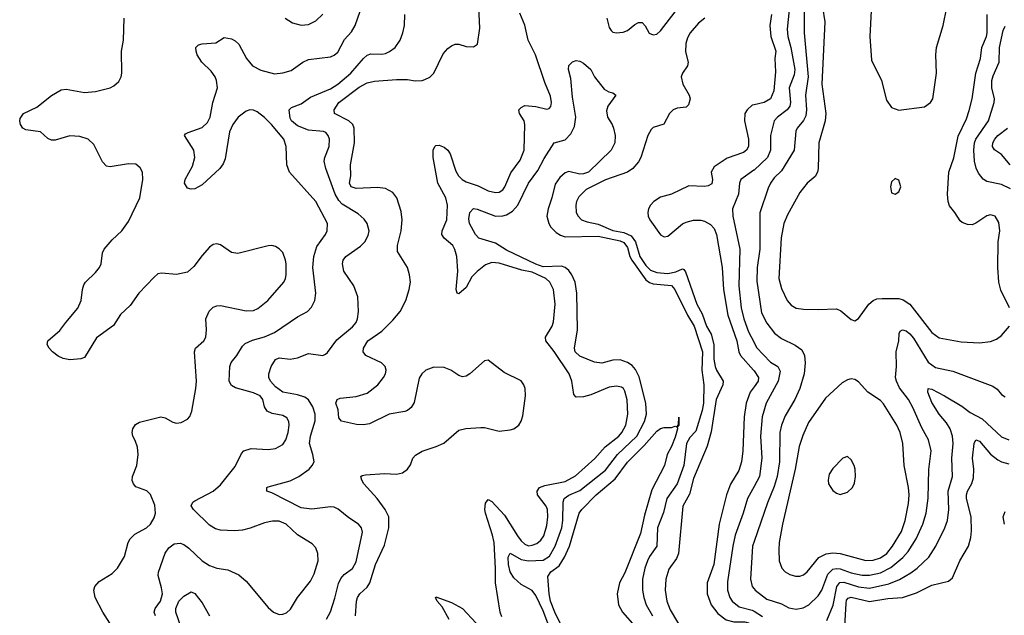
# Model space of a CAD drawing. Header units: inches. Extents: x 1649636 to 1815363, y 506543 to 641975.
# Tile 344 of 656: x 1715996 to 1721365, y 602333 to 605581. Entities that reach past the tile are written whole.
import ezdxf

# ---------------------------------------------------------------- set-up
doc = ezdxf.new("R2010")
doc.units = ezdxf.units.IN
doc.header["$MEASUREMENT"] = 0
doc.layers.add('B7610', color=7, linetype='Continuous')
doc.layers.add('B7620', color=7, linetype='Continuous')

msp = doc.modelspace()

# ---------------------------------------------------------------- linework, layer by layer
at = {"layer": 'B7610', "color": 5}
for points, elevation in [([(1717826.4, 602330), (1717831.6, 602410), (1717837.2, 602430), (1717850.8, 602449.2), (1717890, 602486.7), (1717904.4, 602510), (1717936.3, 602610), (1717984.3, 602715.7), (1718009.2, 602809.2), (1718009.1, 602870), (1717989.1, 602910), (1717944.5, 602970), (1717873.3, 603050), (1717860.9, 603070), (1717856.2, 603090), (1717864.2, 603095.8), (1717882, 603098), (1717985.4, 603105.5), (1718050, 603102.8), (1718082.7, 603110), (1718111.2, 603130), (1718127, 603153), (1718140.4, 603190), (1718154.1, 603205.9), (1718190, 603227.6), (1718267.3, 603252.7), (1718308.2, 603271.8), (1718390, 603342), (1718428.5, 603351.5), (1718510, 603357.7), (1718530, 603356.9), (1718610, 603336.9), (1718670, 603344.2), (1718690, 603350.3), (1718718, 603370), (1718730, 603390.7), (1718738.7, 603421.3), (1718753.8, 603530), (1718751.7, 603570), (1718744.5, 603590), (1718730, 603612), (1718636.8, 603656.8), (1718550, 603724.5), (1718530, 603720.9), (1718450, 603649.7), (1718430, 603637.7), (1718410, 603633.7), (1718390, 603639.7), (1718347.3, 603670), (1718310, 603684.1), (1718254.7, 603685.3), (1718210.5, 603670), (1718188.9, 603650), (1718174.8, 603625.2), (1718146.1, 603493.9), (1718130, 603466.3), (1718110.4, 603450), (1718095.6, 603444.4), (1718010, 603428.9), (1717902.8, 603377.2), (1717870, 603371.5), (1717833, 603373), (1717751.1, 603391.1), (1717736.9, 603410), (1717733.2, 603453.2), (1717720.5, 603490), (1717726.6, 603510), (1717743.3, 603516.7), (1717830, 603526), (1717890, 603544.5), (1717948.5, 603590), (1717980.3, 603630), (1717991.4, 603650), (1717993.8, 603670), (1717988.6, 603690), (1717968.3, 603710), (1717883.5, 603750), (1717869, 603770), (1717869.9, 603790), (1717894.3, 603830), (1717970, 603883.2), (1718030, 603942.3), (1718070.6, 603990), (1718101.6, 604050), (1718120.2, 604110), (1718126.3, 604150), (1718121.6, 604190), (1718109.9, 604230), (1718056.4, 604316.4), (1718056.7, 604350), (1718076.2, 604430), (1718081.4, 604490), (1718075.1, 604535.1), (1718051.8, 604610), (1718030, 604638), (1717990, 604660.4), (1717946.6, 604666.6), (1717830, 604659.9), (1717803.7, 604670), (1717795, 604690), (1717801.4, 604730), (1717799, 604790), (1717821.1, 604910), (1717820.1, 604990), (1717813.2, 605010), (1717790, 605030.4), (1717712.6, 605070), (1717709.8, 605090), (1717735.8, 605130), (1717847, 605213), (1717890, 605236.6), (1717930, 605246.7), (1718050, 605255.8), (1718110, 605254.4), (1718152.7, 605247.3), (1718190, 605248.8), (1718205.9, 605254.1), (1718231.9, 605268.1), (1718253.6, 605290), (1718305, 605395), (1718330, 605423.8), (1718350, 605438), (1718370, 605448), (1718390, 605448.2), (1718430, 605435.8), (1718470, 605432.7), (1718492.3, 605447.7), (1718505.8, 605534.2), (1718496.8, 605690)], 720), ([(1716735.8, 602330), (1716728.9, 602350), (1716734, 602370), (1716763.9, 602410), (1716774, 602450), (1716770, 602482.7), (1716750.8, 602549.2), (1716752.2, 602567.8), (1716790, 602672.2), (1716810, 602700.8), (1716838.3, 602721.7), (1716870, 602726.4), (1716890, 602719.2), (1716918.9, 602698.9), (1716990, 602628.9), (1717030, 602604.2), (1717070, 602590.4), (1717130, 602581.3), (1717190, 602553.7), (1717230, 602518), (1717350, 602375.8), (1717379.1, 602350), (1717410, 602337), (1717430, 602338.3), (1717450, 602346.5), (1717473.4, 602366.6), (1717510.8, 602430), (1717581.3, 602518.7), (1717601.3, 602558.7), (1717623.5, 602630), (1717621, 602670), (1717610, 602700.9), (1717590, 602723), (1717510, 602770.9), (1717449.7, 602830), (1717410, 602845.8), (1717373.7, 602846.3), (1717330, 602836.8), (1717251.9, 602808.1), (1717210, 602797.8), (1717166.5, 602793.5), (1717090, 602796.1), (1717063.9, 602803.9), (1717030, 602823.8), (1716942.7, 602910), (1716931, 602930), (1716940.4, 602950), (1716950, 602957.2), (1717050.6, 603009.4), (1717090, 603044.9), (1717170, 603144.4), (1717205.2, 603214.8), (1717218, 603230), (1717258.2, 603241.8), (1717350, 603237.5), (1717390, 603241.9), (1717430, 603265), (1717447.7, 603290), (1717459.9, 603330), (1717465.2, 603370), (1717463.4, 603390), (1717452.9, 603410), (1717430, 603422), (1717373.4, 603433.4), (1717346.1, 603446.1), (1717331.6, 603470), (1717321.8, 603510), (1717307.3, 603530), (1717270, 603546.5), (1717172.5, 603572.5), (1717150, 603585.7), (1717138, 603610), (1717142.6, 603690), (1717149.3, 603710.7), (1717179.8, 603750), (1717210, 603800.3), (1717225.8, 603814.2), (1717266.2, 603833.8), (1717330, 603850.7), (1717385.5, 603874.5), (1717510, 603961.3), (1717566, 603990), (1717587.5, 604012.5), (1717604.5, 604050), (1717610.8, 604089.2), (1717594.7, 604230), (1717600.2, 604290), (1717616.7, 604343.3), (1717664, 604410), (1717673.2, 604430), (1717673.8, 604470), (1717609.9, 604589.9), (1717466.6, 604750), (1717452.4, 604790), (1717449.8, 604890), (1717436.1, 604930), (1717368.6, 605010), (1717330, 605047.2), (1717290, 605077.7), (1717270, 605086.9), (1717250, 605089.7), (1717230, 605083), (1717187.6, 605050), (1717157.7, 605010), (1717139.1, 604970), (1717116.9, 604823.1), (1717105.9, 604794.1), (1717087.7, 604770), (1716990, 604680.9), (1716950, 604659), (1716930, 604657.2), (1716910, 604662), (1716895.1, 604690), (1716898.4, 604710), (1716937.3, 604782.7), (1716951, 604830), (1716945.7, 604870), (1716894.5, 604950), (1716900.8, 604959.2), (1716913.9, 604966.1), (1716990, 604993.4), (1717020.4, 605019.6), (1717035.2, 605050), (1717049.2, 605130), (1717074.6, 605210), (1717069.8, 605250), (1717061.2, 605270), (1717039.8, 605299.8), (1716988.7, 605348.7), (1716964.5, 605390), (1716957.6, 605410), (1716956.9, 605430), (1716970, 605443.1), (1716990.3, 605450.3), (1717064.5, 605455.5), (1717110, 605484), (1717150, 605476.4), (1717170, 605466.4), (1717190, 605448), (1717232, 605370), (1717264.9, 605330), (1717310, 605305.8), (1717385.8, 605285.8), (1717430, 605291.1), (1717476, 605304), (1717539.6, 605350), (1717570, 605364.7), (1717690, 605377.8), (1717710, 605387.2), (1717730, 605404.4), (1717766.6, 605473.4), (1717804.6, 605515.4), (1717826, 605550), (1717853.2, 605626.8)], 760), ([(1719197.5, 605590), (1719210, 605538), (1719221.5, 605521.5), (1719230, 605513.4), (1719250, 605510.3), (1719286.6, 605513.4), (1719310, 605522), (1719350, 605554.9), (1719370, 605564.9), (1719390, 605565.5), (1719407.3, 605547.3), (1719427.6, 605507.6), (1719450, 605498.3), (1719470, 605502.8), (1719490, 605521.1), (1719570, 605624.2)], 680), ([(1716499.3, 602270), (1716450, 602349.4), (1716407.2, 602430), (1716400.8, 602470), (1716406.4, 602490), (1716430, 602516.9), (1716499.6, 602560.4), (1716529.6, 602590), (1716567.3, 602652.7), (1716587.1, 602730), (1716598.9, 602750), (1716624.4, 602775.6), (1716687.6, 602810), (1716709.7, 602830), (1716730, 602864.9), (1716735.6, 602890), (1716732.9, 602932.9), (1716710, 602992.3), (1716690, 603012), (1716630, 603033.2), (1716616, 603050), (1716610, 603068), (1716611.6, 603090), (1716634.3, 603150), (1716642, 603210), (1716637.6, 603250), (1716626.2, 603286.2), (1716612.7, 603310), (1716609.3, 603330), (1716613.2, 603350), (1716627.5, 603372.5), (1716650, 603386.8), (1716765.6, 603414.4), (1716790, 603410.4), (1716830, 603386.8), (1716850, 603380.7), (1716875.9, 603384.1), (1716910, 603402.8), (1716922.7, 603417.3), (1716934.9, 603445.1), (1716957.2, 603570), (1716960.3, 603610), (1716949.6, 603770.4), (1716955.1, 603790), (1716999.5, 603830), (1717011.3, 603850), (1717014.3, 603890), (1717011.2, 603950), (1717028.6, 603991.4), (1717050, 604012.7), (1717070, 604020.3), (1717090, 604021.7), (1717230, 603993), (1717270, 603995.2), (1717294.1, 604005.9), (1717348.6, 604050), (1717435.6, 604150), (1717446, 604170), (1717449.7, 604190), (1717448, 604250), (1717446, 604270), (1717431.2, 604311.2), (1717411.5, 604331.5), (1717390, 604344.5), (1717370, 604349.5), (1717350, 604347.6), (1717185.4, 604305.4), (1717150, 604311.6), (1717090, 604352.7), (1717070, 604359.3), (1717050, 604355.1), (1717030, 604340.9), (1716990, 604295.1), (1716945.7, 604234.3), (1716910, 604204.7), (1716850, 604191.3), (1716770, 604198), (1716750, 604194.5), (1716730, 604177), (1716646, 604090), (1716597.6, 604022.4), (1716546.2, 603973.8), (1716506.8, 603913.2), (1716414, 603846), (1716350, 603739.3), (1716330, 603732.3), (1716270, 603726), (1716233.8, 603733.8), (1716205.8, 603745.8), (1716174, 603770), (1716157.2, 603790), (1716145.2, 603810), (1716149, 603830), (1716214.9, 603885.1), (1716246.6, 603930), (1716312.9, 604007.1), (1716330.9, 604049.1), (1716337.6, 604110), (1716344.9, 604135.1), (1716354.3, 604150), (1716410, 604202.3), (1716431.8, 604230), (1716439.8, 604250), (1716447.4, 604310), (1716456.8, 604330), (1716499.5, 604380.5), (1716553.7, 604430), (1716590, 604480.5), (1716651.5, 604610), (1716667, 604710), (1716666, 604750), (1716653.6, 604773.6), (1716630, 604792.3), (1716590, 604794.5), (1716490, 604778), (1716470, 604782.7), (1716446.5, 604806.5), (1716400.1, 604900.1), (1716369.6, 604929.6), (1716323.3, 604943.3), (1716270, 604947.6), (1716190, 604924.5), (1716170, 604923.7), (1716150, 604933.2), (1716109.6, 604969.6), (1716030, 604980.4), (1716013.6, 604990), (1716001, 605010), (1715995.8, 605030), (1715998, 605042), (1716017.2, 605070), (1716090, 605104.6), (1716170, 605168.4), (1716222.3, 605197.7), (1716250, 605201.3), (1716350, 605184.9), (1716409.7, 605190.3), (1716489, 605210), (1716510, 605220.5), (1716535.6, 605244.4), (1716549.6, 605270), (1716553, 605290), (1716551, 605409), (1716562, 605470), (1716566.3, 605590)], 780), ([(1717668.5, 602311.5), (1717690, 602352), (1717714.5, 602425.5), (1717734.1, 602505.9), (1717746.2, 602533.8), (1717765.1, 602554.9), (1717810, 602587.5), (1717830, 602624.2), (1717865.5, 602785.5), (1717859.2, 602810), (1717843.6, 602830), (1717790, 602864.7), (1717731.7, 602911.7), (1717710, 602921.7), (1717690, 602924.2), (1717588.2, 602911.8), (1717530, 602919.3), (1717370, 603000.4), (1717342.7, 603010), (1717342.7, 603030), (1717350, 603033.7), (1717470, 603066.8), (1717518, 603090), (1717574.7, 603130), (1717591.5, 603150), (1717600.7, 603170), (1717595.1, 603210), (1717576.5, 603270), (1717581.8, 603310), (1717607.5, 603392.5), (1717606.5, 603430), (1717594.2, 603470), (1717570, 603507.9), (1717550, 603521.9), (1717510, 603535), (1717430, 603550.5), (1717390, 603579.5), (1717363.2, 603610), (1717353.6, 603630), (1717354.4, 603650), (1717367.5, 603690), (1717390, 603727.6), (1717410, 603737.2), (1717470, 603729.4), (1717510, 603736.3), (1717570, 603759.7), (1717649.7, 603750.3), (1717663.5, 603756.5), (1717674.5, 603765.5), (1717724.6, 603835.4), (1717810, 603906.7), (1717829.8, 603930), (1717837.4, 603950), (1717843.5, 603990), (1717840.3, 604070), (1717818, 604130), (1717764.2, 604210), (1717755.6, 604250), (1717759.8, 604270), (1717774.3, 604290), (1717853.7, 604346.3), (1717878.5, 604370), (1717896.2, 604403.8), (1717901.4, 604430), (1717890.9, 604470), (1717874, 604494), (1717841.9, 604521.9), (1717755, 604575), (1717735.7, 604595.7), (1717716.2, 604630), (1717665.8, 604770), (1717656.8, 604810), (1717659.8, 604830), (1717683.1, 604890), (1717684.4, 604930), (1717678, 604950), (1717665.4, 604965.4), (1717652.1, 604972.1), (1717570, 604978.6), (1717510, 605002.6), (1717478, 605030), (1717470, 605044.7), (1717465.7, 605090), (1717478.2, 605101.8), (1717530, 605122.8), (1717582.2, 605157.8), (1717690, 605204.7), (1717730, 605228.9), (1717801.3, 605290), (1717869.9, 605370.1), (1717890, 605387.3), (1717910, 605395.6), (1717970, 605392.9), (1717990, 605396.5), (1718012.9, 605407.1), (1718043.5, 605430), (1718070.9, 605470), (1718084.5, 605510), (1718094, 605550), (1718095.5, 605610)], 740), ([(1717443.7, 605590), (1717483.5, 605563.5), (1717530, 605551.1), (1717570, 605555.4), (1717610, 605575.5), (1717648.1, 605611.9)], 780), ([(1718625.2, 602325.2), (1718615.4, 602350), (1718590.5, 602510), (1718591.2, 602588.8), (1718582.2, 602730), (1718574.5, 602770), (1718535.6, 602890), (1718532.7, 602910), (1718536.5, 602943.5), (1718550, 602964.6), (1718570, 602953.8), (1718639.5, 602879.5), (1718710, 602766.8), (1718730, 602739), (1718750, 602720.4), (1718770, 602712.4), (1718790, 602714.3), (1718815.2, 602724.8), (1718838.1, 602741.9), (1718853.3, 602766.7), (1718870, 602821.6), (1718876.3, 602870), (1718873.2, 602910), (1718867.3, 602927.3), (1718820.3, 602990), (1718817.4, 603010), (1718829.7, 603030), (1718859, 603041), (1718970, 603062.5), (1719027.4, 603092.6), (1719132.8, 603187.2), (1719188.5, 603251.5), (1719262.4, 603310), (1719279.9, 603330), (1719300.4, 603370), (1719312.6, 603430), (1719307.5, 603507.5), (1719295.9, 603555.9), (1719289, 603569), (1719276.8, 603576.8), (1719250, 603583.1), (1719210, 603576.5), (1719110, 603535.2), (1719070, 603524.5), (1719030, 603523.1), (1719017.1, 603537.1), (1719006.7, 603610), (1718992.8, 603650), (1718910, 603771.9), (1718864.2, 603830), (1718862.4, 603850), (1718898.5, 603910), (1718907.1, 603932.9), (1718916.6, 604030), (1718906.4, 604110), (1718886.6, 604150), (1718865.3, 604170), (1718790, 604203.4), (1718734.2, 604214.2), (1718610, 604252.6), (1718570, 604257.5), (1718535.2, 604244.8), (1718490, 604208.3), (1718461.3, 604178.7), (1718430, 604120.7), (1718390, 604085.4), (1718380.9, 604090), (1718375.8, 604110), (1718384.7, 604210), (1718379, 604290), (1718368.5, 604328.5), (1718357, 604350), (1718309.8, 604390), (1718297.8, 604410), (1718299.9, 604430), (1718324.8, 604490), (1718329.4, 604570), (1718319.4, 604610), (1718275.6, 604690), (1718250.9, 604830), (1718251, 604869), (1718259.3, 604890), (1718265.1, 604894.9), (1718284.1, 604895.9), (1718310, 604885.5), (1718330, 604870.1), (1718342.9, 604850), (1718374.2, 604754.2), (1718388.8, 604728.8), (1718409.4, 604709.4), (1718430, 604697.5), (1718495, 604675), (1718550, 604647.3), (1718590, 604638.4), (1718610, 604641), (1718630, 604653.8), (1718641, 604670), (1718673.3, 604746.7), (1718725.3, 604814.7), (1718747.5, 604870), (1718749.9, 605010), (1718746.6, 605030), (1718720.8, 605070), (1718717.8, 605090), (1718730, 605102.8), (1718750, 605112.6), (1718810, 605107.6), (1718870, 605092.6), (1718882.9, 605097.1), (1718892.6, 605107.4), (1718895.6, 605130), (1718890, 605164.5), (1718859, 605239), (1718807.7, 605390), (1718768.3, 605470), (1718750.9, 605550.9), (1718723.5, 605616.5)], 680), ([(1719732.4, 605590), (1719697.6, 605562.4), (1719651.4, 605510), (1719637.6, 605482.4), (1719629.1, 605450.9), (1719625.8, 605405.8), (1719641.8, 605350), (1719636.9, 605330), (1719609.2, 605290), (1719602.8, 605270), (1719612.1, 605230), (1719646.8, 605170), (1719651.5, 605150), (1719643.5, 605116.5), (1719630, 605103.5), (1719581.7, 605098.3), (1719559.3, 605090), (1719539.6, 605070), (1719508, 605012), (1719450, 604992.4), (1719438.6, 604981.4), (1719420.7, 604950), (1719383, 604830), (1719370, 604805.6), (1719339.7, 604770), (1719310, 604749.3), (1719190, 604707.6), (1719084.7, 604655.3), (1719044.6, 604615.4), (1719031.9, 604590), (1719027.8, 604570), (1719031, 604530), (1719040.7, 604510), (1719059.6, 604490), (1719090, 604479), (1719150, 604466.7), (1719230, 604430.6), (1719290, 604420.2), (1719330, 604401.7), (1719353.7, 604370), (1719377.8, 604290), (1719410, 604240.6), (1719434.8, 604214.8), (1719470, 604202.5), (1719530, 604197.1), (1719574.4, 604205.6), (1719610, 604223), (1719618.1, 604218.1), (1719626.6, 604206.6), (1719687.9, 604030), (1719716.9, 603976.9), (1719741.2, 603910), (1719766.8, 603866.8), (1719780.2, 603810), (1719781.1, 603730), (1719787.3, 603690), (1719794.7, 603670), (1719831, 603610), (1719830.1, 603590), (1719794.1, 603510), (1719766.3, 603333.7), (1719744, 603256), (1719670, 603079.3), (1719647.5, 602992.5), (1719612.5, 602927.5), (1719588.3, 602670), (1719577.3, 602642.7), (1719536.4, 602583.6), (1719519.8, 602530), (1719515.1, 602470), (1719524.6, 602410), (1719543, 602363), (1719617.7, 602237.7)], 680), ([(1718875.8, 602290), (1718850, 602357), (1718810, 602440.7), (1718790, 602467.3), (1718730, 602500.6), (1718690, 602536.5), (1718670.4, 602570), (1718660.7, 602610), (1718659.6, 602650), (1718670, 602671.1), (1718730, 602637.7), (1718770, 602630.1), (1718850, 602634.1), (1718885.1, 602654.9), (1718916.3, 602710), (1718951.8, 602810), (1718957.1, 602850), (1718958.6, 602950), (1718964.9, 602970), (1718990, 602988.2), (1719050, 603013.3), (1719190, 603124.8), (1719255.1, 603210), (1719361.3, 603310), (1719402, 603390), (1719413.1, 603430), (1719409.4, 603490), (1719373.3, 603633.3), (1719353.8, 603673.8), (1719334.9, 603694.9), (1719310, 603711.2), (1719270, 603726.3), (1719230, 603724.5), (1719170, 603707.4), (1719130, 603713.3), (1719050, 603745.2), (1719024, 603770), (1719022, 603790), (1719037.8, 603890), (1719034.6, 604090), (1719024.9, 604150), (1719006.6, 604190), (1718990, 604213.2), (1718970.3, 604230.3), (1718950, 604237.4), (1718850, 604234), (1718810, 604247.3), (1718650, 604324.9), (1718590, 604362.2), (1718499.3, 604390), (1718481.6, 604410), (1718448.9, 604470), (1718445.2, 604494.8), (1718449.8, 604530), (1718470, 604550.5), (1718490, 604547), (1718590.1, 604510.1), (1718630, 604510.8), (1718650, 604516.1), (1718683.8, 604536.2), (1718711.3, 604568.7), (1718770, 604690.2), (1718822, 604758), (1718856.1, 604823.9), (1718909.9, 604910.1), (1718970, 604926.4), (1719002, 604958), (1719021.9, 604998.1), (1719029.2, 605050), (1719010, 605158), (1719001.2, 605261.2), (1718987.6, 605310), (1718990, 605331), (1719009.6, 605350.4), (1719030, 605358.8), (1719050, 605354.8), (1719070, 605344), (1719110.7, 605310), (1719130.7, 605270), (1719182.9, 605202.9), (1719208.1, 605188.1), (1719230, 605182.8), (1719246, 605170), (1719203, 605110), (1719195.6, 605084.4), (1719201.3, 605050), (1719226.7, 605010), (1719234.3, 604990), (1719242, 604950), (1719240.2, 604910), (1719220.9, 604870), (1719096.8, 604750), (1719070, 604739.9), (1719050, 604738.1), (1718990, 604753.6), (1718970, 604746.6), (1718940.4, 604719.6), (1718916.4, 604683.6), (1718898.1, 604610), (1718877.3, 604550), (1718871, 604510), (1718880.7, 604470), (1718892.2, 604450), (1718920.9, 604420.9), (1718945.4, 604405.4), (1718970, 604397.5), (1719150, 604399.9), (1719270, 604374.5), (1719290, 604366), (1719310, 604338.3), (1719323.3, 604290), (1719333.3, 604270), (1719410, 604162.8), (1719430, 604147.5), (1719450, 604140.1), (1719550, 604130.6), (1719567.8, 604110), (1719637.4, 603970), (1719673.3, 603910), (1719719.5, 603770), (1719715.9, 603670), (1719725.9, 603590), (1719724.3, 603490), (1719717, 603450), (1719682.8, 603337.2), (1719650, 603302.4), (1719632, 603270), (1719618.1, 603150), (1719581.8, 603050), (1719525.2, 602970), (1719505.8, 602894.2), (1719474.6, 602810), (1719470.1, 602710), (1719430, 602653.1), (1719418.8, 602630), (1719404.7, 602590), (1719392.6, 602530), (1719392.1, 602470), (1719398.8, 602430), (1719412.7, 602390), (1719446.4, 602330)], 660), ([(1720000, 605117.3), (1719990, 605115), (1719962.4, 605090), (1719950.2, 605070), (1719947.7, 605030), (1719969.5, 604930), (1719970.6, 604889.4), (1719958.8, 604870), (1719942.7, 604857.3), (1719854.4, 604825.6), (1719782, 604778), (1719766.2, 604750), (1719773.4, 604710), (1719770, 604686.4), (1719750, 604675.4), (1719730, 604671.8), (1719644.5, 604675.5), (1719550.1, 604629.9), (1719490, 604612.6), (1719453.6, 604590), (1719435.9, 604570), (1719425.2, 604550), (1719421, 604530), (1719423, 604510), (1719431.9, 604490), (1719490, 604407.2), (1719510, 604396.8), (1719530, 604401.3), (1719610, 604467.8), (1719630, 604477.4), (1719670, 604486.9), (1719710, 604487.2), (1719730, 604482.8), (1719763.6, 604463.6), (1719781.9, 604441.9), (1719795.1, 604410), (1719826.9, 604230), (1719833, 604110), (1719857.1, 603970), (1719906, 603830), (1719918.1, 603770), (1719926.6, 603750), (1719997.5, 603670), (1720000, 603666.3)], 720), ([(1720000, 604760.9), (1719999.5, 604760.5), (1719928.3, 604710), (1719921.7, 604690), (1719915.7, 604630), (1719883.2, 604550), (1719883.7, 604510), (1719922.5, 604330), (1719918.1, 604130), (1719930.1, 604010.1), (1719945.3, 603950), (1719970, 603879.1), (1720000, 603821.3)], 740), ([(1720000, 603578.7), (1719979.1, 603550), (1719957.2, 603490), (1719945.5, 603414.5), (1719939.1, 603230), (1719931.7, 603170), (1719916.8, 603123.2), (1719872.3, 603047.7), (1719849.6, 602990.4), (1719810.5, 602829.5), (1719781.2, 602610), (1719745.1, 602510), (1719745.1, 602450), (1719767.2, 602390), (1719801.9, 602341.9), (1719848.1, 602308.1), (1719890, 602296.7), (1719950, 602296.2), (1719970, 602290.8), (1720000, 602272.3)], 720), ([(1719002.5, 602170), (1718914.3, 602350), (1718890.3, 602410), (1718882.5, 602450), (1718876.2, 602543.8), (1718893, 602570), (1718936.7, 602603.3), (1718967, 602650), (1718993.5, 602710), (1719046.5, 602890), (1719060.6, 602910), (1719139, 602990), (1719242.9, 603077.1), (1719310, 603167.6), (1719401.9, 603258.1), (1719470, 603337.7), (1719490, 603351.5), (1719510, 603357), (1719550, 603357.1), (1719570, 603364.9), (1719579, 603361), (1719588.9, 603371.1), (1719590, 603414), (1719590.3, 603370), (1719580.7, 603359.3), (1719583, 603350), (1719570, 603303.5), (1719550, 603253.5), (1719525.7, 603210), (1719511.8, 603150), (1719443.5, 603016.5), (1719402.1, 602877.9), (1719381.6, 602778.4), (1719295.2, 602564.8), (1719266.8, 602510), (1719253.2, 602450), (1719261.6, 602390), (1719282.8, 602350), (1719417.3, 602197.3)], 640), ([(1720000, 603036), (1719963.9, 602970), (1719940.4, 602890), (1719897.3, 602770), (1719883.9, 602710), (1719854.8, 602514.8), (1719855.4, 602470), (1719868.9, 602430), (1719881.6, 602410), (1719919.7, 602379.7), (1719990, 602360.7), (1720000, 602354.7)], 740), ([(1720000, 602734.9), (1719991.3, 602710), (1719980.9, 602530), (1719989.3, 602490), (1720000, 602477.4)], 760), ([(1716888.9, 602230), (1716848.1, 602350), (1716847.3, 602370), (1716864.2, 602410), (1716890, 602436.2), (1716930, 602460.9), (1716950, 602451.4), (1716990, 602400.3), (1717030.1, 602330.1)], 740), ([(1718338.1, 602310), (1718298.8, 602378.8), (1718272, 602410), (1718263.7, 602430), (1718265.8, 602434.2), (1718350, 602402.6), (1718410, 602370.2), (1718485.7, 602290)], 680)]:
    msp.add_lwpolyline(points, dxfattribs=dict(at, elevation=elevation))
at = {"layer": 'B7620', "color": 5}
for points, elevation in [([(1720197.6, 605690), (1720181.4, 605530), (1720183.7, 605490), (1720200.7, 605430), (1720223.4, 605310), (1720219.4, 605280.6), (1720192.6, 605210), (1720198.7, 605130), (1720195.2, 605110), (1720180.5, 605090), (1720127.6, 605050), (1720110.1, 605029.9), (1720089.4, 604950), (1720089.1, 604870), (1720073.9, 604830), (1720000, 604760.9)], 740), ([(1720273.9, 605630), (1720274.2, 605510), (1720295.4, 605270), (1720281, 605170), (1720286, 605090), (1720283.3, 605056.7), (1720270, 605030.8), (1720235, 604990), (1720227.6, 604972.4), (1720219.8, 604870), (1720150, 604756.8), (1720110, 604718.4), (1720090, 604689.7), (1720076.9, 604663.1), (1720031.4, 604528.6), (1720031.7, 604330), (1720018, 604230), (1720015, 604155), (1720041.7, 603981.7), (1720070, 603926), (1720111.2, 603871.2), (1720150, 603842.9), (1720225.2, 603805.2), (1720260.2, 603780.2), (1720276.2, 603750), (1720279.7, 603710), (1720273.8, 603650), (1720249.4, 603570), (1720223, 603510), (1720170, 603419.7), (1720149.5, 603370), (1720140.4, 603330), (1720139.9, 603170), (1720125.6, 603090), (1720110, 603036), (1720073.5, 602946.5), (1720000, 602734.9)], 760), ([(1720374, 605650), (1720385.7, 605570), (1720370.6, 605230), (1720391.3, 605070), (1720388.4, 605030), (1720353.7, 604910), (1720350.2, 604770), (1720345.8, 604750), (1720333.4, 604726.6), (1720290, 604689.6), (1720250, 604638.7), (1720183.2, 604516.8), (1720163, 604470), (1720147.8, 604392.2), (1720135.5, 604170), (1720150, 604114.9), (1720181.2, 604050), (1720203.4, 604023.4), (1720230, 604008.4), (1720270, 604001.5), (1720350, 603999.6), (1720450, 604004.2), (1720473.9, 603993.9), (1720530, 603946.8), (1720550, 603938.8), (1720570, 603950.8), (1720626, 604030), (1720649.8, 604050.2), (1720670, 604058), (1720698.7, 604061.3), (1720790, 604059.8), (1720813.9, 604053.9), (1720849, 604029), (1720970, 603875.4), (1721010, 603846.5), (1721130, 603824.1), (1721230, 603819.3), (1721290, 603825.4), (1721322, 603838), (1721350, 603858.5), (1721393, 603910)], 780), ([(1720639.3, 605630), (1720631, 605490), (1720640.2, 605360.2), (1720695.8, 605250), (1720723, 605143), (1720750, 605103), (1720790, 605088.4), (1720930, 605106.3), (1720962.4, 605130), (1720975.8, 605150), (1720995, 605290), (1720990.6, 605390), (1720995.7, 605430), (1721030.9, 605549.1), (1721051.8, 605648.2)], 820), ([(1720095.5, 605610), (1720085.8, 605550), (1720092.4, 605490), (1720119.6, 605410), (1720113.9, 605370), (1720116.8, 605296.8), (1720107.4, 605192.6), (1720090, 605149.1), (1720055.3, 605130), (1720000, 605117.3)], 720), ([(1721393.1, 604010), (1721346.1, 604106.1), (1721335.3, 604150), (1721329, 604230), (1721331, 604370), (1721339.7, 604430), (1721335.1, 604475.1), (1721315.1, 604510), (1721290, 604516.9), (1721270, 604511.5), (1721210, 604471.3), (1721190, 604463), (1721164.6, 604464.6), (1721134.9, 604474.9), (1721124.1, 604484.1), (1721095.1, 604530), (1721065.6, 604565.6), (1721058.2, 604590), (1721055.9, 604630), (1721062.2, 604750), (1721090, 604828), (1721113.6, 604946.4), (1721158.8, 605041.2), (1721173.7, 605086.3), (1721189.4, 605150), (1721210.4, 605290), (1721234.4, 605370), (1721243.2, 605430), (1721267.5, 605490), (1721271.2, 605510), (1721270.8, 605610)], 780), ([(1721398.7, 604658.7), (1721350, 604682.2), (1721270, 604699.5), (1721250, 604710.8), (1721224.6, 604744.6), (1721211.3, 604771.4), (1721202.5, 604810), (1721199, 604870), (1721201.6, 604910), (1721208.8, 604930), (1721278.1, 605030), (1721309.2, 605130), (1721311, 605150), (1721297.6, 605210), (1721297.7, 605250), (1721304.4, 605275.6), (1721337.1, 605350), (1721338.1, 605430), (1721358.1, 605521.9), (1721370, 605546)], 760), ([(1721397.6, 604790), (1721350, 604845.6), (1721310.5, 604870.5), (1721300.9, 604890), (1721301.6, 604910), (1721312.4, 604930), (1721330, 604950.1), (1721382.6, 604990)], 740), ([(1720000, 602477.4), (1720006.3, 602470), (1720070, 602421.3), (1720150, 602394.8), (1720190, 602373.2), (1720230, 602366.3), (1720267.2, 602372.8), (1720299.1, 602390), (1720350, 602439.3), (1720370.3, 602469.7), (1720403.2, 602556.8), (1720430, 602583.7), (1720450, 602587.9), (1720470, 602585.4), (1720530, 602564.8), (1720590, 602551.8), (1720630, 602551.1), (1720690, 602565.1), (1720746.2, 602593.8), (1720812.3, 602647.7), (1720839.9, 602680.1), (1720883.8, 602750), (1720920.7, 602830), (1720938.5, 602890), (1720948.9, 602971.1), (1720952.4, 603127.6), (1720966, 603230), (1720952.3, 603290), (1720915.6, 603355.6), (1720866.4, 603466.4), (1720842, 603510), (1720792.9, 603572.9), (1720776.3, 603610), (1720771.7, 603630), (1720777.8, 603690), (1720775.3, 603770), (1720789.8, 603830), (1720790.9, 603869.1), (1720797.7, 603882.3), (1720810, 603890.2), (1720830, 603883.5), (1720850, 603868.4), (1720870, 603844.1), (1720950, 603713.7), (1720990, 603683.5), (1721083.9, 603663.9), (1721301.6, 603581.6), (1721325.5, 603565.5), (1721350, 603537.4), (1721370, 603523.8)], 760), ([(1720000, 603821.3), (1720014.1, 603794.1), (1720090, 603713.4), (1720130.2, 603690), (1720143.5, 603663.6), (1720131.2, 603608.8), (1720066.9, 603490), (1720044.8, 603415.2), (1720035.2, 603310), (1720042, 603190), (1720029.5, 603090), (1720000, 603036)], 740), ([(1720000, 603666.3), (1720024.4, 603630), (1720022.7, 603610), (1720000, 603578.7)], 720), ([(1720396.5, 602303.5), (1720432.2, 602387.8), (1720450.8, 602489.2), (1720468, 602512), (1720490, 602513.7), (1720570, 602488.8), (1720630, 602480.6), (1720735.3, 602504.7), (1720792.8, 602527.2), (1720855.7, 602564.3), (1720889.9, 602590.1), (1720952.5, 602650), (1720991, 602709), (1721041, 602810), (1721054.9, 602850), (1721062.4, 602910), (1721058.1, 603010), (1721082.4, 603090), (1721079.3, 603190), (1721086.6, 603270), (1721082.5, 603310), (1721069.4, 603350), (1721050, 603381.8), (1721009.9, 603430), (1720970, 603493.3), (1720947.7, 603550), (1720949.8, 603570.2), (1720970, 603566.7), (1721039, 603530), (1721132.4, 603472.4), (1721178.6, 603438.6), (1721243.9, 603403.9), (1721350, 603306.4), (1721390, 603290.2)], 740), ([(1720492.1, 602210), (1720502.6, 602397.4), (1720505.2, 602414.8), (1720513.2, 602426.8), (1720530, 602431.6), (1720630, 602408.6), (1720730, 602423.4), (1720810, 602429.1), (1720885.2, 602454.8), (1720970, 602497.5), (1721061.3, 602518.7), (1721083, 602537), (1721122.3, 602630), (1721168.9, 602710), (1721182.4, 602757.6), (1721186.3, 602793.7), (1721184.2, 602870), (1721159.1, 602970), (1721158.3, 602990), (1721164.2, 603010), (1721188.2, 603051.8), (1721197.1, 603082.9), (1721199.5, 603130), (1721191.4, 603190), (1721201, 603270), (1721209.8, 603290.2), (1721230, 603281.6), (1721290, 603210.8), (1721330, 603180.4), (1721350, 603169.6), (1721390, 603158.1)], 720), ([(1721366, 602830), (1721358, 602870), (1721370, 602898)], 680), ([(1720000, 602354.7), (1720046.8, 602326.8)], 740)]:
    msp.add_lwpolyline(points, dxfattribs=dict(at, elevation=elevation))
for points, elevation in [([(1720770, 604715.4), (1720750, 604697), (1720743.9, 604670), (1720750, 604636.3), (1720770, 604628.9), (1720790, 604642.4), (1720801.1, 604670), (1720790, 604706.6)], 820), ([(1720530, 603622), (1720510, 603617), (1720479.9, 603600.1), (1720390, 603517.7), (1720296.6, 603383.4), (1720265.9, 603314.1), (1720247.1, 603252.9), (1720223.7, 603130), (1720155.9, 602830), (1720137.7, 602730), (1720134.8, 602690), (1720138, 602630), (1720151.6, 602590), (1720170, 602570.3), (1720195.1, 602555.1), (1720226.3, 602546.3), (1720250, 602546.9), (1720270, 602553.8), (1720290, 602570.2), (1720352.8, 602647.2), (1720392.6, 602667.4), (1720430, 602672.7), (1720470, 602669.1), (1720610, 602630.8), (1720650, 602633.2), (1720690, 602645.5), (1720723.9, 602670), (1720755.6, 602710), (1720803.6, 602790), (1720825, 602850), (1720843.1, 602943.1), (1720845.6, 602990), (1720841.9, 603030), (1720818.3, 603150), (1720811.2, 603270), (1720797.2, 603330), (1720778.5, 603370), (1720706.8, 603486.8), (1720690, 603503.9), (1720619.8, 603550), (1720570, 603605.1), (1720550, 603619.5)], 780), ([(1720510, 603198), (1720484.4, 603190), (1720430, 603134), (1720410, 603102.9), (1720403.5, 603070), (1720406.4, 603050), (1720414.4, 603034.4), (1720430, 603014), (1720450, 602998.4), (1720470, 602992.4), (1720510, 603003.7), (1720537.4, 603030), (1720547.4, 603052.6), (1720554.2, 603090), (1720551.9, 603130), (1720545.7, 603150), (1720530, 603180.7)], 820)]:
    msp.add_lwpolyline(points, close=True, dxfattribs=dict(at, elevation=elevation))

doc.saveas('drawing.dxf')
